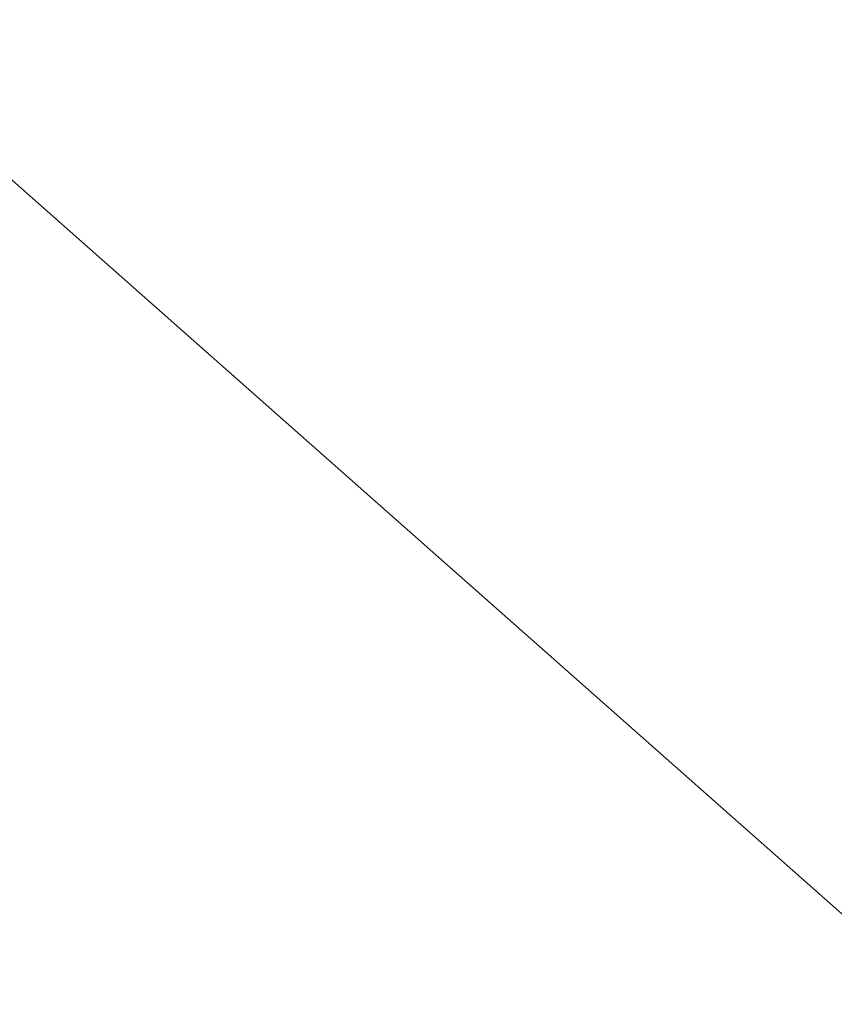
# Model space of a CAD drawing. Header units: millimetres. Extents: x 162876 to 168130, y 402614 to 405602.
# Tile 837 of 1056: x 165502.116 to 165502.481, y 403943.714 to 403944.155. Entities that reach past the tile are written whole.
import ezdxf
from ezdxf import colors
from ezdxf.entities.mleader import LeaderData, LeaderLine
from ezdxf.math import Vec2, Vec3

# ---------------------------------------------------------------- set-up
doc = ezdxf.new("R2010")
doc.units = ezdxf.units.MM
for name, color, linetype, lineweight in [('X-CA190022.004-UO-KAD_Percelen$0$B-WE-KG-GRENS_PERCEEL-GV', 150, 'Continuous', 9), ('X-CA190022.004-UO-OPB_Opbreek_v0.1$0$V-WE-VH-VERHARDING_TEGEL-A-200', 252, 'Continuous', 18), ('X-CA190022.004-UO-OPB_Opbreek_v0.1$0$X-XX-AL-T25- LEADER ASFALT', 7, 'Continuous', 25)]:
    doc.layers.add(name, color=color, linetype=linetype, lineweight=lineweight)
doc.styles.add('X-CA190022.004-UO-OPB_Opbreek_v0.1$0$NLCS-ISO-M200-T25', font='NLCS-ISO.ttf', dxfattribs={"height": 0.5})

msp = doc.modelspace()

# ---------------------------------------------------------------- leaders
at = {"layer": 'X-CA190022.004-UO-OPB_Opbreek_v0.1$0$X-XX-AL-T25- LEADER ASFALT'}
ml = msp.add_multileader_mtext('Standard', dxfattribs=at)
ml.set_content('\\A1;Wegvak 2.16; Fietspad Geerbosch\\PTotaal teervrij:\\PFrezen asfalt 25mm:  273.0m{\\H0.7x;\\S2^ ;\\H1.42857x; }', color=256, style='X-CA190022.004-UO-OPB_Opbreek_v0.1$0$NLCS-ISO-M200-T25')
ml.set_leader_properties(color=256, linetype='ByLayer', lineweight=-1)
ml.build(insert=Vec2(0, 0))
ml.multileader.update_dxf_attribs({"text_left_attachment_type": 5, "text_right_attachment_type": 5, "dogleg_length": 0.5, "arrow_head_size": 0.5})
ctx = ml.context
ctx.base_point, ctx.char_height, ctx.arrow_head_size, ctx.landing_gap_size, ctx.plane_origin, ctx.plane_x_axis, ctx.plane_y_axis = Vec3(165519.48273, 403953.67045), 0.5, 0.5, 0.18, Vec3(165445.82713, 403966.77398), Vec3(0.692899, 0.721035), Vec3(-0.721035, 0.692899)
ctx.left_attachment, ctx.right_attachment = 5, 5
notes = []
notes.append((ctx, [(0, (1, 1, 0), (165519.13628, 403953.30993), (0.692899, 0.721035), 0.5, [(1, [(165496.54628, 403920.17207), (165523.5587, 403949.43517)], 0, [])])]))
ctx.mtext.insert, ctx.mtext.text_direction, ctx.mtext.rotation, ctx.mtext.width, ctx.mtext.flow_direction = Vec3(165517.97311, 403955.37081), Vec3(0.692899, 0.721035), 0.805295, 10.2162077, 5
ctx.mtext.has_bg_fill, ctx.mtext.bg_color, ctx.mtext.bg_scale_factor, ctx.mtext.bg_transparency, ctx.mtext.use_window_bg_color = 1, -1027028792, 1.5, 0, 1
for ctx, leaders in notes:
    for number, flags, end, landing, length, lines in leaders:
        leader = LeaderData()
        leader.index, (leader.has_last_leader_line, leader.has_dogleg_vector, leader.attachment_direction) = number, flags
        leader.last_leader_point, leader.dogleg_vector, leader.dogleg_length = Vec3(end), Vec3(landing), length
        for number, points, colour, breaks in lines:
            line = LeaderLine()
            line.index, line.vertices, line.color, line.breaks = number, Vec3.list(points), colors.encode_raw_color(colour), breaks
            leader.lines.append(line)
        ctx.leaders.append(leader)

# ---------------------------------------------------------------- next in the draw order: hatches: boundary and pattern name
at = {"layer": 'X-CA190022.004-UO-OPB_Opbreek_v0.1$0$V-WE-VH-VERHARDING_TEGEL-A-200'}
h = msp.add_hatch(dxfattribs=at)
h.set_pattern_fill('AVH-TEGEL_300X300_HALFST-SO', color=256, scale=2, pattern_type=2)
h.set_pattern_definition([(0, (0, 0), (0.6, 0.3), [0.6, -0.6]), (90, (0, 0), (-0.6, 4e-17), [])])
edge = h.paths.add_edge_path()
edge.add_line((165502.21851, 403948.25784), (165509.293, 403941.944))
edge.add_arc((165506.53368, 403938.88209), 4.12178, -33.41883, 47.97559, ccw=False)
edge.add_line((165509.974, 403936.612), (165509.288, 403935.914))
edge.add_line((165509.288, 403935.914), (165506.299, 403938.205))
edge.add_line((165506.299, 403938.205), (165508.068, 403940.262))
edge.add_line((165508.068, 403940.262), (165502.868, 403944.836))
edge.add_line((165502.868, 403944.836), (165502.549, 403946.314))
edge.add_line((165502.549, 403946.314), (165501.39472, 403947.32963))
edge.add_line((165501.39472, 403947.32963), (165502.21851, 403948.25784))

# ---------------------------------------------------------------- next in the draw order: linework, layer by layer
at = {"layer": 'X-CA190022.004-UO-KAD_Percelen$0$B-WE-KG-GRENS_PERCEEL-GV', "flags": 128}
msp.add_lwpolyline([(165465.94, 403977.9), (165485.47, 403959.11), (165489.71, 403955.04), (165500.126, 403945.838), (165504.3, 403942.15), (165507.8, 403939), (165513.006, 403935.006), (165525.447, 403925.461), (165529.8, 403922.245), (165546.98, 403918.48), (165534.04, 403930.46), (165523.606, 403940.115), (165516.49, 403946.7), (165508.07, 403954.49), (165478.67, 403980.52)], dxfattribs=at)
msp.add_lwpolyline([(165494.566, 403939.736), (165497.079, 403937.449), (165504.3, 403942.15), (165500.126, 403945.838)], close=True, dxfattribs=at)

doc.saveas('drawing.dxf')
